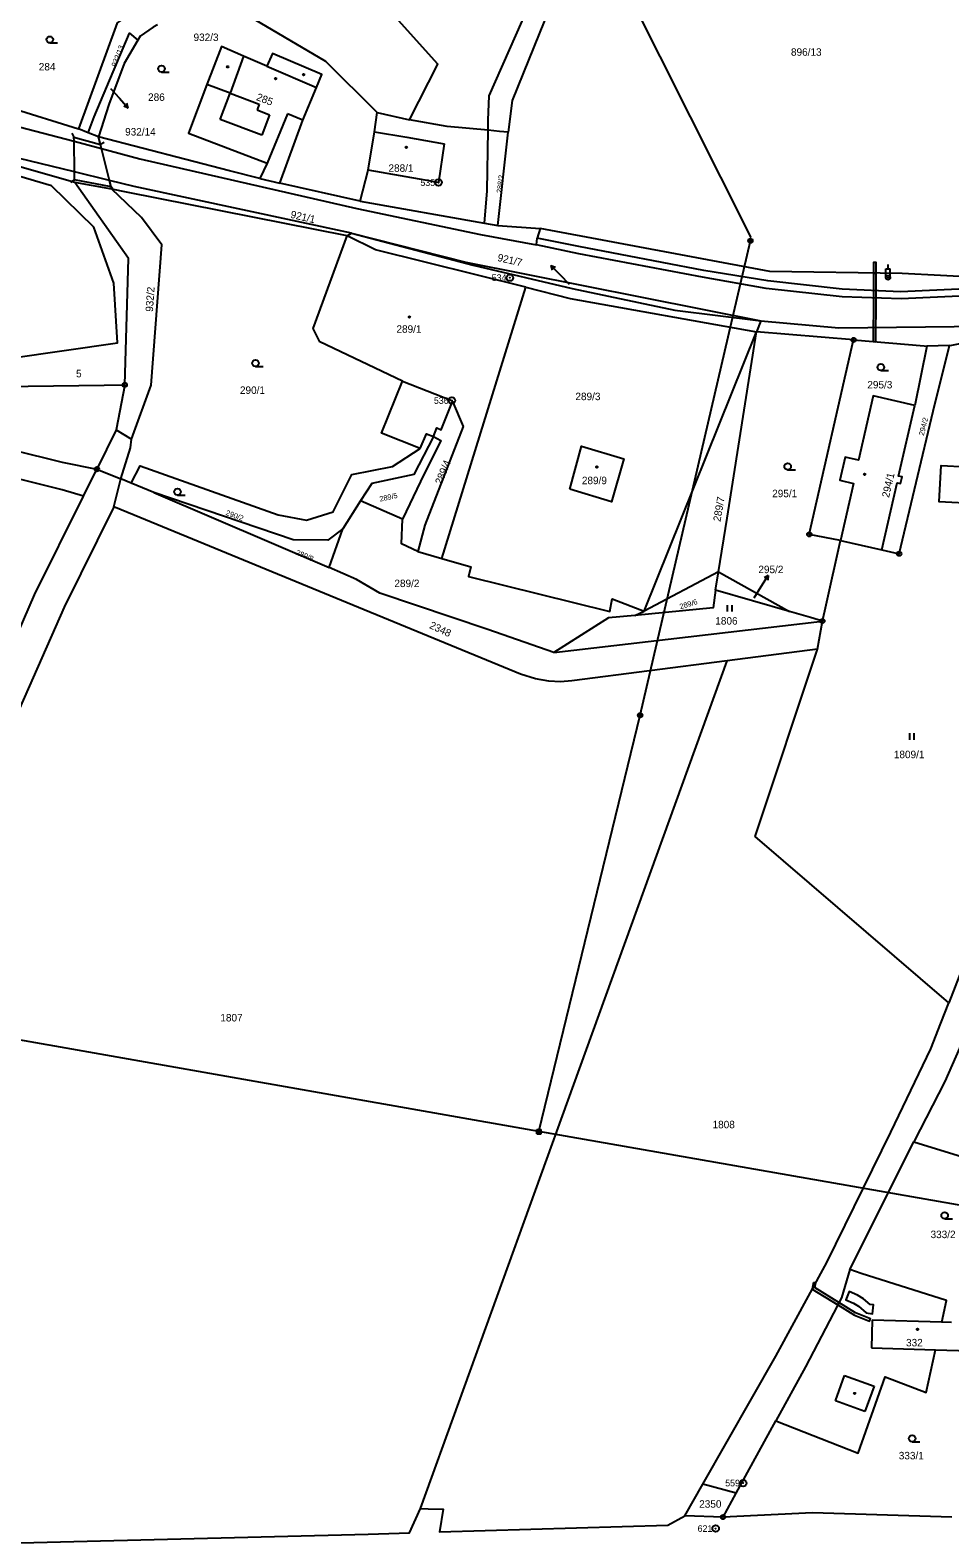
# Model space of a CAD drawing. Extents: x -504988 to -494607, y -1123820 to -1114018.
# Drawn here: x -501073.4 to -500864.4, y -1121354.5 to -1121011.6 of the extents above; entities that cross this region are included whole.
import ezdxf

# ---------------------------------------------------------------- set-up
doc = ezdxf.new("R2010")
doc.units = 0
for name, color, linetype in [('Hranice parcel', 7, 'Continuous'), ('Parcelní čísla', 7, 'Continuous'), ('Pop  PČ popisy', 7, 'Continuous'), ('Poz předměty', 7, 'Continuous'), ('Vnitřní kresba', 7, 'Continuous'), ('Věcná břemena k části', 7, 'Continuous'), ('Značky bodu BP', 7, 'Continuous'), ('Značky budov', 7, 'Continuous'), ('Značky kultur', 7, 'Continuous')]:
    doc.layers.add(name, color=color, linetype=linetype)

msp = doc.modelspace()

# ---------------------------------------------------------------- linework, layer by layer
at = {"layer": 'Hranice parcel'}
for p, q in [((-500994.54, -1121030.33), (-500987.16, -1121031.98)), ((-501060.23, -1121034.9), (-501062.45, -1121033.99)), ((-501057.89, -1121035.86), (-501060.23, -1121034.9)), ((-500967.14, -1121055.98), (-500964.74, -1121034.79)), ((-501021.18, -1121045.29), (-501016.65, -1121046.42)), ((-501054.84, -1121047.78), (-501063.26, -1121046.23)), ((-500998.43, -1121050.49), (-501016.65, -1121046.42)), ((-500998.43, -1121050.49), (-500970.18, -1121055.45)), ((-500970.18, -1121055.45), (-500967.14, -1121055.98)), ((-500967.14, -1121055.98), (-500957.49, -1121056.66)), ((-500957.49, -1121056.66), (-500958.15, -1121058.89)), ((-500979.88, -1121131.73), (-500960.76, -1121070)), ((-500933.88, -1121143.68), (-500908.35, -1121080.16)), ((-500886.27, -1121082.04), (-500908.35, -1121080.16)), ((-500896.33, -1121126.25), (-500886.27, -1121082.04)), ((-500869.63, -1121083.45), (-500872.37, -1121096.91)), ((-500864.46, -1121083.29), (-500869.63, -1121083.45)), ((-501061.26, -1121117.53), (-501058.24, -1121111.42)), ((-501058.24, -1121111.42), (-501052.8, -1121113.65)), ((-501054.41, -1121120.02), (-501052.8, -1121113.65)), ((-501050.42, -1121114.63), (-501052.8, -1121113.65)), ((-501045.32, -1121116.73), (-501050.42, -1121114.63)), ((-501045.32, -1121116.73), (-501005.46, -1121133.81)), ((-500998.33, -1121118.65), (-501002.35, -1121124.98)), ((-500988.79, -1121122.83), (-500998.33, -1121118.65)), ((-501005.46, -1121133.81), (-501002.35, -1121124.98)), ((-500889.24, -1121127.66), (-500896.33, -1121126.25)), ((-500889.24, -1121127.66), (-500879.85, -1121129.79)), ((-500985.31, -1121130.14), (-500979.88, -1121131.73)), ((-500916.94, -1121134.76), (-500933.88, -1121143.68)), ((-500917.62, -1121138.91), (-500916.94, -1121134.76)), ((-500916.94, -1121134.76), (-500900.83, -1121143.8)), ((-500900.83, -1121143.8), (-500917.62, -1121138.91)), ((-500935.98, -1121144.67), (-500933.88, -1121143.68)), ((-500954.43, -1121153.1), (-500893.36, -1121145.97)), ((-500894.48, -1121152.34), (-500893.36, -1121145.97)), ((-500894.48, -1121152.34), (-500914.98, -1121154.99)), ((-500887.1, -1121293.4), (-500872.61, -1121264.43)), ((-500872.61, -1121264.43), (-500847.95, -1121272.02)), ((-500912.96, -1121344.29), (-500903.94, -1121327.83)), ((-500924.64, -1121349.44), (-500920.55, -1121342.26)), ((-500912.96, -1121344.29), (-500920.55, -1121342.26)), ((-500915.94, -1121349.72), (-500912.96, -1121344.29)), ((-500915.94, -1121349.72), (-500924.64, -1121349.44))]:
    msp.add_line(p, q, dxfattribs=at)
for points in [[(-500969.3, -1121034.35), (-500969.3, -1121032.03), (-500969.1, -1121026.52), (-500958.38, -1121002.27), (-500936.28, -1120965.32), (-500904.17, -1120929.31), (-500895.34, -1120920.48)], [(-500928.09, -1120961.96), (-500933.25, -1120967.82), (-500954.02, -1121003.19), (-500963.84, -1121027.62), (-500964.74, -1121034.79)], [(-500987.16, -1121031.98), (-500980.77, -1121019.3), (-501014.39, -1120981.91), (-501021.09, -1120973.72)], [(-501040.93, -1121001.38), (-501053.65, -1121009.89), (-501062.45, -1121033.99)], [(-500994.54, -1121030.33), (-501006.24, -1121018.7), (-501034.37, -1121002.02)], [(-501044.46, -1121010.41), (-501045.46, -1121010.94), (-501048.4, -1121012.94), (-501048.96, -1121013.9)], [(-501060.23, -1121034.9), (-501058.86, -1121031.31), (-501050.86, -1121012.27), (-501048.96, -1121013.9)], [(-501048.96, -1121013.9), (-501052.04, -1121019.16), (-501055.53, -1121028.5), (-501057.89, -1121035.86)], [(-501016.65, -1121046.42), (-501011.43, -1121032.07), (-501008.33, -1121024.61), (-501007.13, -1121021.7), (-501018.36, -1121016.87), (-501019.6, -1121019.75), (-501024.89, -1121017.47), (-501029.95, -1121015.3), (-501033.22, -1121023.91), (-501037.44, -1121035.02), (-501019.56, -1121041.82), (-501021.18, -1121045.29)], [(-501093.7, -1121026.69), (-501077.94, -1121029.18), (-501062.45, -1121033.99)], [(-500998.43, -1121050.49), (-500996.58, -1121043.41), (-500995.12, -1121034.73), (-500994.54, -1121030.33)], [(-500969.3, -1121034.35), (-500978.62, -1121033.46), (-500987.16, -1121031.98)], [(-501063.26, -1121046.23), (-501102.35, -1121035.09), (-501108.5, -1121035.27)], [(-501102.12, -1121089.63), (-501053.56, -1121082.68), (-501054.38, -1121069.11), (-501058.95, -1121056.41), (-501068.58, -1121047.02), (-501108.5, -1121035.27)], [(-500970.18, -1121055.45), (-500969.56, -1121048.14), (-500969.3, -1121034.35)], [(-500964.74, -1121034.79), (-500966.74, -1121034.6), (-500969.3, -1121034.35)], [(-501054.84, -1121047.78), (-501054.98, -1121047.22), (-501055.35, -1121045.78), (-501057.21, -1121038.52), (-501057.44, -1121037.6), (-501057.89, -1121035.86)], [(-501021.18, -1121045.29), (-501028.12, -1121043.57), (-501057.89, -1121035.86)], [(-500689.22, -1121035.82), (-500689.49, -1121037.28), (-500690.93, -1121037.68), (-500729.56, -1121040.39), (-500747.73, -1121042.52), (-500759.98, -1121045.26), (-500774.77, -1121049.51), (-500792.46, -1121055.77), (-500809.36, -1121061.37), (-500832.86, -1121067.55), (-500857.31, -1121071.83), (-500875.45, -1121072.69), (-500888.9, -1121072.23), (-500906.14, -1121070.35), (-500920.58, -1121067.78), (-500948.74, -1121062.42), (-500958.37, -1121060.37), (-500958.15, -1121058.89)], [(-500689.22, -1121035.82), (-500709.66, -1121037.2), (-500729.68, -1121038.94), (-500747.99, -1121040.94), (-500760.45, -1121043.8), (-500775.3, -1121048.03), (-500793.13, -1121054.34), (-500810.08, -1121059.95), (-500833.34, -1121066.07), (-500857.41, -1121070.27), (-500875.59, -1121071.12), (-500888.83, -1121070.52), (-500905.74, -1121068.63), (-500920.31, -1121066.21), (-500948.68, -1121060.77), (-500958.15, -1121058.89)], [(-501051.9, -1121092.27), (-501051.08, -1121063.52), (-501063.26, -1121046.23)], [(-501052.8, -1121113.65), (-501050.57, -1121106.57), (-501050.37, -1121104.58), (-501045.9, -1121092.35), (-501043.51, -1121060.43), (-501048.1, -1121054.18), (-501054.84, -1121047.78)], [(-501001.34, -1121058.38), (-501051.48, -1121048.4), (-501054.84, -1121047.78)], [(-500984.74, -1121106.75), (-500993.55, -1121103.2), (-500988.81, -1121091.44), (-501007.6, -1121082.48), (-501009.06, -1121079.45), (-501001.34, -1121058.38)], [(-501001.34, -1121058.38), (-501000.39, -1121057.76), (-500974.43, -1121064.38), (-500907.35, -1121077.67), (-500908.35, -1121080.16)], [(-500960.76, -1121070), (-500994.93, -1121061.51), (-501001.34, -1121058.38)], [(-500857.83, -1121067.83), (-500875.26, -1121066.92), (-500905.29, -1121066.47), (-500957.49, -1121056.66)], [(-500960.76, -1121070), (-500950.68, -1121072.62), (-500908.35, -1121080.16)], [(-500916.94, -1121134.76), (-500914.99, -1121122.6), (-500908.35, -1121080.16)], [(-500886.27, -1121082.04), (-500870.21, -1121083.4), (-500869.63, -1121083.45)], [(-500879.85, -1121129.79), (-500875.92, -1121130.66), (-500868.15, -1121098.22), (-500864.46, -1121083.29)], [(-500864.46, -1121083.29), (-500863.97, -1121083.19), (-500852.36, -1121080.97)], [(-501061.26, -1121117.53), (-501066.14, -1121116.11), (-501143.04, -1121096.91), (-501147.16, -1121095.77), (-501155.65, -1121093.02)], [(-501102.75, -1121092.92), (-501056.56, -1121092.33), (-501051.9, -1121092.27)], [(-501051.9, -1121092.27), (-501053.84, -1121102.44), (-501058.24, -1121111.42)], [(-501122.96, -1121095.71), (-501066.17, -1121109.86), (-501058.24, -1121111.42)], [(-500981.75, -1121104), (-500980.97, -1121102.06), (-500979.99, -1121102.45), (-500977.41, -1121096.03), (-500975.02, -1121101.69), (-500983.68, -1121124.18), (-500985.31, -1121130.14)], [(-500872.37, -1121096.91), (-500881.82, -1121094.76), (-500885.15, -1121109.38), (-500888.2, -1121108.68), (-500889.4, -1121113.96), (-500886.28, -1121114.67), (-500889.24, -1121127.66)], [(-500879.85, -1121129.79), (-500876.37, -1121114.5), (-500875.59, -1121114.68), (-500875.25, -1121113.17), (-500876.03, -1121113), (-500872.37, -1121096.91)], [(-500981.75, -1121104), (-500986.23, -1121112.67), (-500995.79, -1121114.66), (-500998.33, -1121118.65)], [(-500981.75, -1121104), (-500980.05, -1121104.89), (-500984.71, -1121114.26), (-500988.79, -1121122.83)], [(-500984.74, -1121106.75), (-500983.37, -1121103.35), (-500981.75, -1121104)], [(-501050.42, -1121114.63), (-501048.42, -1121110.65), (-501017.04, -1121121.84), (-501010.61, -1121123.03), (-501004.53, -1121121.15), (-501000.28, -1121112.66), (-500991.08, -1121110.85), (-500984.74, -1121106.75)], [(-500950.73, -1121115.95), (-500948.1, -1121106.19), (-500938.5, -1121109.11), (-500941.31, -1121118.86), (-500950.73, -1121115.95)], [(-500858.46, -1121126.05), (-500858.08, -1121119.31), (-500866.8, -1121118.85), (-500866.34, -1121110.59), (-500849.36, -1121111.49), (-500850.17, -1121126.47), (-500858.46, -1121126.05)], [(-501149.92, -1121321.68), (-501129.41, -1121274.31), (-501114.18, -1121238.98), (-501089.44, -1121179.28), (-501072.39, -1121139.97), (-501061.26, -1121117.53)], [(-501002.35, -1121124.98), (-501005.78, -1121127.57), (-501013.64, -1121127.52), (-501045.32, -1121116.73)], [(-501054.41, -1121120.02), (-501065.69, -1121142.77), (-501082.92, -1121181.88), (-501105.91, -1121237.72), (-501144.71, -1121329.16), (-501147.77, -1121343.15)], [(-500914.98, -1121154.99), (-500950.28, -1121159.56), (-500952.9, -1121159.75), (-500955.54, -1121159.63), (-500958.55, -1121159.09), (-500961.98, -1121158.02), (-501049.76, -1121121.91), (-501054.41, -1121120.02)], [(-500985.31, -1121130.14), (-500989.04, -1121128.38), (-500988.79, -1121122.83)], [(-500893.36, -1121145.97), (-500892.53, -1121142.29), (-500889.24, -1121127.66)], [(-500979.88, -1121131.73), (-500973.24, -1121133.67), (-500973.8, -1121135.83), (-500941.7, -1121143.78), (-500941.14, -1121140.89), (-500933.88, -1121143.68)], [(-500954.43, -1121153.1), (-500969.36, -1121147.86), (-500993.97, -1121139.63), (-500999.21, -1121136.49), (-501005.46, -1121133.81)], [(-500917.62, -1121138.91), (-500918.15, -1121142.96), (-500935.98, -1121144.67)], [(-500935.98, -1121144.67), (-500941.99, -1121145.25), (-500954.43, -1121153.1)], [(-500893.36, -1121145.97), (-500896.03, -1121145.19), (-500900.83, -1121143.8)], [(-500984.66, -1121347.76), (-500949.82, -1121251.38), (-500914.98, -1121154.99)], [(-500864.66, -1121232.79), (-500908.61, -1121194.93), (-500894.48, -1121152.34)], [(-500850.07, -1121191.43), (-500854.95, -1121207.79), (-500864.66, -1121232.79)], [(-500920.55, -1121342.26), (-500903.95, -1121313.11), (-500892.36, -1121291.85), (-500877.8, -1121262.16), (-500868.74, -1121243.23), (-500866.48, -1121237.44), (-500864.66, -1121232.79)], [(-500858.13, -1121233.3), (-500862.19, -1121243.1), (-500865.52, -1121250.68), (-500872.61, -1121264.43)], [(-500887.1, -1121293.4), (-500889.03, -1121299.85), (-500897.22, -1121315.58), (-500903.94, -1121327.83)], [(-500864.02, -1121305.46), (-500866.23, -1121305.39), (-500865.14, -1121300.47), (-500884.55, -1121294.34), (-500887.1, -1121293.4)], [(-500903.94, -1121327.83), (-500885.23, -1121335.2), (-500879.13, -1121317.84), (-500869.8, -1121321.43), (-500867.63, -1121311.69), (-500859.82, -1121311.93)], [(-501147.77, -1121343.15), (-501137.67, -1121357.33), (-501087.87, -1121355.89), (-500996.57, -1121353.61), (-500987.21, -1121353.33), (-500984.66, -1121347.76)], [(-500984.66, -1121347.76), (-500982.92, -1121347.83), (-500979.52, -1121347.96), (-500980.37, -1121353.12), (-500928.46, -1121351.55), (-500924.64, -1121349.44)], [(-500863.96, -1121349.73), (-500895.62, -1121348.75), (-500915.94, -1121349.72)]]:
    msp.add_lwpolyline(points, dxfattribs=at)
at = {"layer": 'Pop  PČ popisy'}
for p, q in [((-501055.13, -1121024.85), (-501053.11, -1121027.06)), ((-501053.11, -1121027.06), (-501051.1, -1121029.29)), ((-501051.1, -1121029.29), (-501051.4, -1121028.21)), ((-501051.1, -1121029.29), (-501052.14, -1121028.88)), ((-500952.99, -1121067.26), (-500955.11, -1121065.14)), ((-500955.11, -1121065.14), (-500954.05, -1121065.49)), ((-500955.11, -1121065.14), (-500954.76, -1121066.2)), ((-500950.87, -1121069.39), (-500952.99, -1121067.26)), ((-500908.86, -1121140.67), (-500907.26, -1121138.12)), ((-500907.26, -1121138.12), (-500905.67, -1121135.57)), ((-500905.67, -1121135.57), (-500906.62, -1121136.16)), ((-500905.67, -1121135.57), (-500905.78, -1121136.69))]:
    msp.add_line(p, q, dxfattribs=at)
at = {"layer": 'Poz předměty'}
for p, q in [((-500940.12, -1120997.94), (-500909.62, -1121058.73)), ((-500934.78, -1121167.38), (-500909.71, -1121059.47)), ((-500878.94, -1121065.85), (-500877.94, -1121065.85)), ((-500878.94, -1121067.85), (-500878.94, -1121065.85)), ((-500878.44, -1121065.85), (-500878.44, -1121064.85)), ((-500877.94, -1121067.85), (-500877.94, -1121065.85)), ((-500957.79, -1121262.06), (-500934.78, -1121167.38)), ((-500957.79, -1121262.06), (-501114.82, -1121234.34)), ((-500958.29, -1121261.56), (-500957.29, -1121261.56)), ((-500958.29, -1121262.56), (-500958.29, -1121261.56)), ((-500958.29, -1121261.76), (-500957.29, -1121261.76)), ((-500958.29, -1121261.96), (-500957.29, -1121261.96)), ((-500958.09, -1121262.56), (-500958.09, -1121261.56)), ((-500957.89, -1121262.56), (-500957.89, -1121261.56)), ((-500957.69, -1121262.56), (-500957.69, -1121261.56)), ((-500957.49, -1121262.56), (-500957.49, -1121261.56)), ((-500957.29, -1121262.56), (-500957.29, -1121261.56)), ((-500958.29, -1121262.16), (-500957.29, -1121262.16)), ((-500958.29, -1121262.36), (-500957.29, -1121262.36)), ((-500958.29, -1121262.56), (-500957.29, -1121262.56)), ((-500682.62, -1121310.21), (-500957.79, -1121262.06))]:
    msp.add_line(p, q, dxfattribs=at)
for centre, radius in [((-500909.71, -1121059.47), 0.5), ((-500909.71, -1121059.47), 0.4), ((-500909.71, -1121059.47), 0.3), ((-500909.71, -1121059.47), 0.2), ((-500909.71, -1121059.47), 0.1), ((-500878.44, -1121067.85), 0.5), ((-500878.44, -1121067.85), 0.0303), ((-500934.78, -1121167.38), 0.5), ((-500934.78, -1121167.38), 0.4), ((-500934.78, -1121167.38), 0.3), ((-500934.78, -1121167.38), 0.2), ((-500934.78, -1121167.38), 0.1)]:
    msp.add_circle(centre, radius, dxfattribs=at)
at = {"layer": 'Vnitřní kresba'}
for p, q in [((-501024.89, -1121017.47), (-501027.99, -1121025.9)), ((-501019.6, -1121019.75), (-501008.33, -1121024.61)), ((-501027.99, -1121025.9), (-501033.22, -1121023.91)), ((-501030.26, -1121031.87), (-501027.99, -1121025.9)), ((-501027.99, -1121025.9), (-501021.36, -1121028.42)), ((-501021.36, -1121028.42), (-501021.85, -1121029.73)), ((-501085.06, -1121031.17), (-501063.44, -1121036.87)), ((-501020.77, -1121035.48), (-501030.26, -1121031.87)), ((-501021.85, -1121029.73), (-501018.98, -1121030.82)), ((-501018.98, -1121030.82), (-501020.77, -1121035.48)), ((-501014.91, -1121030.61), (-501019.56, -1121041.82)), ((-501011.43, -1121032.07), (-501014.91, -1121030.61)), ((-501063.93, -1121035.04), (-501063.45, -1121035.92)), ((-500995.12, -1121034.73), (-500987.83, -1121035.96)), ((-501063.35, -1121043.83), (-501086.2, -1121038.26)), ((-501063.44, -1121036.87), (-501063.45, -1121035.92)), ((-501063.45, -1121035.92), (-501057.44, -1121037.6)), ((-501063.44, -1121036.87), (-501057.21, -1121038.52)), ((-501063.35, -1121043.83), (-501063.44, -1121036.87)), ((-501056.57, -1121037.11), (-501057.44, -1121037.6)), ((-501057.21, -1121038.52), (-501048.48, -1121040.82)), ((-500987.83, -1121035.96), (-500979.29, -1121037.41)), ((-500979.29, -1121037.41), (-500980.62, -1121046.26)), ((-501048.48, -1121040.82), (-500999.14, -1121052.12)), ((-501064.16, -1121046.18), (-501063.33, -1121045.62)), ((-501055.35, -1121045.78), (-501063.35, -1121043.83)), ((-501063.33, -1121045.62), (-501063.35, -1121043.83)), ((-501054.98, -1121047.22), (-501063.33, -1121045.62)), ((-501049.76, -1121047.14), (-501055.35, -1121045.78)), ((-500980.62, -1121046.26), (-500996.58, -1121043.41)), ((-501054.42, -1121048.05), (-501054.98, -1121047.22)), ((-501000.39, -1121057.76), (-501049.76, -1121047.14)), ((-500999.14, -1121052.12), (-500971.05, -1121058.04)), ((-501000.39, -1121057.76), (-500972.76, -1121065.06)), ((-500971.05, -1121058.04), (-500958.37, -1121060.37)), ((-500972.76, -1121065.06), (-500950.25, -1121070.31)), ((-500950.25, -1121070.31), (-500926.89, -1121075.23)), ((-500926.89, -1121075.23), (-500907.35, -1121077.67)), ((-500907.35, -1121077.67), (-500889.6, -1121079.28)), ((-500889.6, -1121079.28), (-500856.8, -1121078.88)), ((-500988.81, -1121091.44), (-500977.55, -1121095.82)), ((-500977.55, -1121095.82), (-500977.41, -1121096.03)), ((-501053.84, -1121102.44), (-501050.37, -1121104.58)), ((-500882.03, -1121304.93), (-500882.22, -1121311.23)), ((-500866.23, -1121305.39), (-500882.03, -1121304.93)), ((-500882.22, -1121311.23), (-500867.63, -1121311.69)), ((-500890.4, -1121323.26), (-500888.31, -1121317.53)), ((-500888.31, -1121317.53), (-500881.61, -1121319.98)), ((-500881.61, -1121319.98), (-500883.71, -1121325.7)), ((-500883.71, -1121325.7), (-500890.4, -1121323.26))]:
    msp.add_line(p, q, dxfattribs=at)
at = {"layer": 'Věcná břemena k části'}
for points in [[(-500881.75, -1121066.82), (-500881.15, -1121066.83), (-500881.14, -1121064.39), (-500881.74, -1121064.41)], [(-500881.21, -1121082.47), (-500881.17, -1121072.49), (-500881.17, -1121070.87), (-500881.16, -1121069.44), (-500881.15, -1121066.83), (-500881.75, -1121066.82), (-500881.76, -1121069.43), (-500881.77, -1121070.84), (-500881.77, -1121072.47), (-500881.81, -1121082.41)], [(-500895.37, -1121296.4), (-500895.66, -1121297.9), (-500894.9, -1121296.51)], [(-500895.66, -1121297.9), (-500889.88, -1121301.47), (-500889.6, -1121300.94), (-500895.04, -1121297.58), (-500894.9, -1121296.51)], [(-500885.36, -1121299.29), (-500887.25, -1121298.46), (-500888.07, -1121300.32), (-500886.28, -1121301.11), (-500885.18, -1121301.73), (-500883.42, -1121303.29), (-500881.97, -1121303.48), (-500881.71, -1121301.46), (-500882.54, -1121301.35), (-500884, -1121300.07)], [(-500889.6, -1121300.94), (-500889.88, -1121301.47), (-500886.07, -1121303.82), (-500882.68, -1121305.17), (-500882.46, -1121304.62), (-500885.8, -1121303.28)]]:
    msp.add_lwpolyline(points, close=True, dxfattribs=at)
at = {"layer": 'Značky bodu BP'}
for centre, radius in [((-500980.62, -1121046.26), 0.75), ((-500980.62, -1121046.26), 0.03), ((-500964.41, -1121067.88), 0.75), ((-500964.41, -1121067.88), 0.03), ((-500886.27, -1121082.04), 0.5), ((-500886.27, -1121082.04), 0.0303), ((-501051.9, -1121092.27), 0.5), ((-501051.9, -1121092.27), 0.0303), ((-500977.55, -1121095.82), 0.75), ((-500977.55, -1121095.82), 0.03), ((-501058.24, -1121111.42), 0.5), ((-501058.24, -1121111.42), 0.0303), ((-500896.33, -1121126.25), 0.5), ((-500896.33, -1121126.25), 0.0303), ((-500875.92, -1121130.66), 0.5), ((-500875.92, -1121130.66), 0.0303), ((-500893.36, -1121145.97), 0.5), ((-500893.36, -1121145.97), 0.0303), ((-500911.35, -1121341.99), 0.75), ((-500911.35, -1121341.99), 0.03), ((-500915.94, -1121349.72), 0.5), ((-500915.94, -1121349.72), 0.0303), ((-500917.62, -1121352.34), 0.75), ((-500917.62, -1121352.34), 0.03)]:
    msp.add_circle(centre, radius, dxfattribs=at)
at = {"layer": 'Značky budov'}
for centre in [(-501028.53, -1121019.93), (-501011.27, -1121021.71), (-501017.62, -1121022.64), (-500987.93, -1121038.25), (-500987.21, -1121076.82), (-500944.63, -1121110.94), (-500883.77, -1121112.6), (-500871.74, -1121307.03), (-500886.01, -1121321.61)]:
    msp.add_circle(centre, 0.175, dxfattribs=at)
at = {"layer": 'Značky kultur'}
for p, q in [((-501068.91, -1121014.5), (-501067.16, -1121014.5)), ((-501043.55, -1121021.16), (-501041.8, -1121021.16)), ((-501022.22, -1121088.06), (-501020.47, -1121088.06)), ((-500880.08, -1121088.95), (-500878.33, -1121088.95)), ((-500901.26, -1121111.55), (-500899.51, -1121111.55)), ((-501039.92, -1121117.32), (-501038.17, -1121117.32)), ((-500914.89, -1121143.82), (-500914.89, -1121142.32)), ((-500913.89, -1121143.82), (-500913.89, -1121142.32)), ((-500873.47, -1121172.98), (-500873.47, -1121171.48)), ((-500872.47, -1121172.98), (-500872.47, -1121171.48)), ((-500865.57, -1121281.92), (-500863.82, -1121281.92)), ((-500872.94, -1121332.6), (-500871.19, -1121332.6))]:
    msp.add_line(p, q, dxfattribs=at)
for centre in [(-501068.91, -1121013.75), (-501043.55, -1121020.41), (-501022.22, -1121087.31), (-500880.08, -1121088.2), (-500901.26, -1121110.8), (-501039.92, -1121116.57), (-500865.57, -1121281.17), (-500872.94, -1121331.85)]:
    msp.add_circle(centre, 0.75, dxfattribs=at)

# ---------------------------------------------------------------- texts
at = {"layer": 'Parcelní čísla'}
for s, p in [('932/3', (-501036.28, -1121014.06)), ('896/13', (-500900.5, -1121017.41)), ('284', (-501071.45, -1121020.75)), ('286', (-501046.61, -1121027.67)), ('932/14', (-501051.83, -1121035.55)), ('288/1', (-500991.97, -1121043.8)), ('289/1', (-500990.16, -1121080.4)), ('5', (-501062.98, -1121090.53)), ('290/1', (-501025.73, -1121094.31)), ('289/3', (-500949.49, -1121095.73)), ('295/3', (-500883.15, -1121093.06)), ('289/9', (-500948.02, -1121114.84)), ('295/1', (-500904.77, -1121117.8)), ('295/2', (-500907.91, -1121135.07)), ('289/2', (-500990.63, -1121138.24)), ('1806', (-500917.7, -1121146.77)), ('1809/1', (-500877.12, -1121177.15)), ('1807', (-501030.18, -1121237.02)), ('1808', (-500918.32, -1121261.31)), ('333/2', (-500868.78, -1121286.29)), ('332', (-500874.35, -1121310.91)), ('333/1', (-500876, -1121336.6)), ('2350', (-500921.36, -1121347.6))]:
    msp.add_text(s, height=1.7, dxfattribs=at).set_placement(p)
for s, height, rotation, p in [('932/13', 1.2, 69, (-501053.87, -1121020.04)), ('285', 1.7, 339, (-501022.15, -1121027.45)), ('288/2', 1.2, 83, (-500966.24, -1121048.72)), ('921/1', 1.7, 347, (-501014.36, -1121054.24)), ('921/7', 1.7, 347, (-500967.33, -1121064.05)), ('932/2', 1.7, 86, (-501045.51, -1121075.68)), ('294/2', 1.2, 76, (-500870.32, -1121103.87)), ('289/4', 1.7, 68, (-500979.89, -1121115.07)), ('294/1', 1.7, 77, (-500878.22, -1121118.01)), ('289/5', 1.2, 12, (-500993.88, -1121118.81)), ('289/7', 1.7, 80, (-500916.54, -1121123.45)), ('290/2', 1.2, 340, (-501029.06, -1121121.81)), ('289/8', 1.2, 337, (-501013.12, -1121130.81)), ('289/6', 1.2, 17, (-500925.61, -1121143.29)), ('2348', 1.7, 335, (-500982.82, -1121147.51))]:
    msp.add_text(s, height=height, rotation=rotation, dxfattribs=at).set_placement(p)
at = {"layer": 'Značky bodu BP'}
for s, p in [('535', (-500984.72, -1121047.01)), ('534', (-500968.51, -1121068.63)), ('536', (-500981.65, -1121096.57)), ('559', (-500915.45, -1121342.74)), ('621', (-500921.72, -1121353.09))]:
    msp.add_text(s, height=1.5, dxfattribs=at).set_placement(p)

doc.saveas('drawing.dxf')
